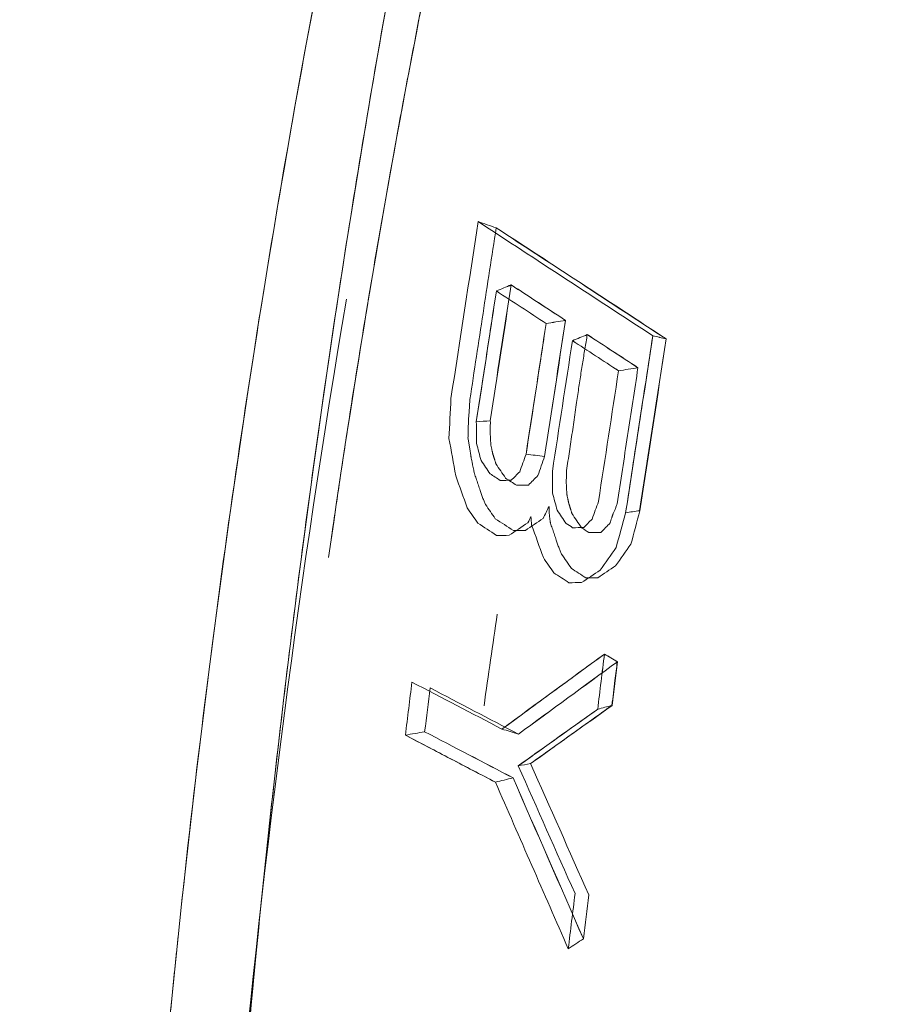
# Model space of a CAD drawing. Header units: millimetres. Extents: x -10 to 594, y 0 to 420.
# Tile 359 of 656: x 203.294 to 203.598, y 281.446 to 281.793. Entities that reach past the tile are written whole.
import ezdxf

# ---------------------------------------------------------------- set-up
doc = ezdxf.new("R2010")
doc.units = ezdxf.units.MM
doc.layers.add('1', color=7, linetype='Continuous', true_color=0xffffff)

msp = doc.modelspace()

# ---------------------------------------------------------------- linework, layer by layer
at = {"layer": '1', "color": 155, "linetype": 'Continuous', "lineweight": 18}
for points, knots in [([(203.4531, 283.65714), (203.36863, 283.65731), (203.20056, 283.62298), (202.87891, 283.42161), (202.5248, 282.9323), (202.23691, 282.05317), (202.13431, 281.01625), (202.23691, 279.97932), (202.5248, 279.10019), (202.87891, 278.61088), (203.20056, 278.40951), (203.36863, 278.37518), (203.4531, 278.37535)], [0, 0, 0, 0, 0.062502, 0.125002, 0.250001, 0.375001, 0.5, 0.624999, 0.749999, 0.874998, 0.937498, 1, 1, 1, 1]), ([(203.45309, 278.37538), (203.36863, 278.3752), (203.20057, 278.40953), (202.87892, 278.61091), (202.52481, 279.10021), (202.23693, 279.97933), (202.13433, 281.01625), (202.23693, 282.05316), (202.52481, 282.93228), (202.87892, 283.42159), (203.20057, 283.62296), (203.36863, 283.65729), (203.45309, 283.65711)], [0, 0, 0, 0, 0.062498, 0.124998, 0.249999, 0.374999, 0.5, 0.625001, 0.750001, 0.875002, 0.937502, 1, 1, 1, 1]), ([(203.56889, 278.40211), (203.48595, 278.40193), (203.32101, 278.43591), (203.00551, 278.63525), (202.65827, 279.11961), (202.37574, 279.98983), (202.27497, 281.01625), (202.37574, 282.04267), (202.65827, 282.91289), (203.00551, 283.39724), (203.32101, 283.59658), (203.48595, 283.63056), (203.56889, 283.63038)], [0, 0, 0, 0, 0.062503, 0.125003, 0.250002, 0.375001, 0.5, 0.624999, 0.749998, 0.874997, 0.937497, 1, 1, 1, 1]), ([(203.48933, 283.62522), (203.43327, 283.61791), (203.29574, 283.58054), (203.00553, 283.39718), (202.65829, 282.91284), (202.37578, 282.04264), (202.27501, 281.01625), (202.37578, 279.98985), (202.65829, 279.11965), (203.00553, 278.63531), (203.27172, 278.46713), (203.38357, 278.42965), (203.41425, 278.42178)], [0, 0, 0, 0, 0.045132, 0.111558, 0.24441, 0.377262, 0.510113, 0.642965, 0.775817, 0.908668, 0.975094, 1, 1, 1, 1]), ([(203.76163, 283.58571), (203.68121, 283.58588), (203.52139, 283.55248), (203.21596, 283.35655), (202.87999, 282.88048), (202.60633, 282.02513), (202.5086, 281.01625), (202.60633, 280.00736), (202.87999, 279.15202), (203.21596, 278.67594), (203.52139, 278.48001), (203.68121, 278.44661), (203.76163, 278.44678)], [0, 0, 0, 0, 0.062503, 0.125003, 0.250002, 0.375001, 0.5, 0.624999, 0.749998, 0.874997, 0.937497, 1, 1, 1, 1]), ([(203.76162, 278.44682), (203.68122, 278.44665), (203.5214, 278.48005), (203.21598, 278.67598), (202.88001, 279.15205), (202.60636, 280.00738), (202.50864, 281.01625), (202.60636, 282.02511), (202.88001, 282.88045), (203.21598, 283.35651), (203.5214, 283.55244), (203.68122, 283.58584), (203.76162, 283.58567)], [0, 0, 0, 0, 0.062497, 0.124997, 0.249998, 0.374999, 0.5, 0.625001, 0.750002, 0.875003, 0.937503, 1, 1, 1, 1]), ([(203.32894, 283.56116), (203.25205, 283.52801), (203.02041, 283.37952), (202.67821, 282.90175), (202.39765, 282.03664), (202.2976, 281.01625), (202.39765, 279.99585), (202.67821, 279.13074), (203.02041, 278.65297), (203.25205, 278.50448), (203.32894, 278.47133)], [0, 0, 0, 0, 0.069043, 0.212695, 0.356348, 0.5, 0.643652, 0.787305, 0.930957, 1, 1, 1, 1]), ([(203.32894, 278.47133), (203.25205, 278.50448), (203.02041, 278.65297), (202.67821, 279.13074), (202.39765, 279.99585), (202.2976, 281.01625), (202.39765, 282.03664), (202.67821, 282.90175), (203.02041, 283.37952), (203.25205, 283.52801), (203.32894, 283.56116)], [0, 0, 0, 0, 0.069043, 0.212695, 0.356348, 0.5, 0.643652, 0.787305, 0.930957, 1, 1, 1, 1]), ([(203.87674, 278.47357), (203.79781, 278.47341), (203.64099, 278.50646), (203.34149, 278.70034), (203.01215, 279.17146), (202.74375, 280.01789), (202.64785, 281.01625), (202.74375, 282.01461), (203.01215, 282.86104), (203.34149, 283.33215), (203.64099, 283.52603), (203.79781, 283.55909), (203.87674, 283.55892)], [0, 0, 0, 0, 0.0625, 0.125, 0.25, 0.375, 0.5, 0.625, 0.75, 0.875, 0.9375, 1, 1, 1, 1]), ([(203.87674, 283.55892), (203.79781, 283.55909), (203.64099, 283.52603), (203.34149, 283.33215), (203.01215, 282.86104), (202.74375, 282.01461), (202.64785, 281.01625), (202.74375, 280.01789), (203.01215, 279.17146), (203.34149, 278.70034), (203.64099, 278.50646), (203.79781, 278.47341), (203.87674, 278.47357)], [0, 0, 0, 0, 0.0625, 0.125, 0.25, 0.375, 0.5, 0.625, 0.75, 0.875, 0.9375, 1, 1, 1, 1]), ([(203.89065, 278.4889), (203.81225, 278.48873), (203.6565, 278.52159), (203.35905, 278.7143), (203.032, 279.18258), (202.76552, 280.0239), (202.67033, 281.01625), (202.76552, 282.00859), (203.032, 282.84992), (203.35905, 283.31819), (203.6565, 283.51091), (203.81225, 283.54376), (203.89065, 283.54359)], [0, 0, 0, 0, 0.0625, 0.125, 0.25, 0.375, 0.5, 0.625, 0.75, 0.875, 0.9375, 1, 1, 1, 1]), ([(203.89065, 283.54359), (203.81225, 283.54376), (203.6565, 283.51091), (203.35905, 283.31819), (203.032, 282.84992), (202.76552, 282.00859), (202.67033, 281.01625), (202.76552, 280.0239), (203.032, 279.18258), (203.35905, 278.7143), (203.6565, 278.52159), (203.81225, 278.48873), (203.89065, 278.4889)], [0, 0, 0, 0, 0.0625, 0.125, 0.25, 0.375, 0.5, 0.625, 0.75, 0.875, 0.9375, 1, 1, 1, 1]), ([(203.9277, 283.34978), (203.85515, 283.34994), (203.71099, 283.3196), (203.43567, 283.14166), (203.13328, 282.7093), (202.88785, 281.93249), (202.80052, 281.01625), (202.88785, 280.1), (203.13328, 279.32319), (203.43567, 278.89083), (203.71099, 278.71289), (203.85515, 278.68255), (203.9277, 278.68271)], [0, 0, 0, 0, 0.0625, 0.125, 0.25, 0.375, 0.5, 0.625, 0.75, 0.875, 0.9375, 1, 1, 1, 1]), ([(203.9277, 278.68271), (203.85515, 278.68255), (203.71099, 278.71289), (203.43567, 278.89083), (203.13328, 279.32319), (202.88785, 280.1), (202.80052, 281.01625), (202.88785, 281.93249), (203.13328, 282.7093), (203.43567, 283.14166), (203.71099, 283.3196), (203.85515, 283.34994), (203.9277, 283.34978)], [0, 0, 0, 0, 0.0625, 0.125, 0.25, 0.375, 0.5, 0.625, 0.75, 0.875, 0.9375, 1, 1, 1, 1]), ([(204.40352, 278.79375), (204.33394, 278.7936), (204.19588, 278.82249), (203.93276, 278.99196), (203.64432, 279.40375), (203.41025, 280.1436), (203.32698, 281.01625), (203.41025, 281.88889), (203.64432, 282.62874), (203.93276, 283.04053), (204.19588, 283.21), (204.33394, 283.23889), (204.40352, 283.23875)], [0, 0, 0, 0, 0.0625, 0.125, 0.25, 0.375, 0.5, 0.625, 0.75, 0.875, 0.9375, 1, 1, 1, 1]), ([(204.40352, 283.23875), (204.40271, 283.23875), (204.40107, 283.23875), (204.39862, 283.23873), (204.39617, 283.23871), (204.39372, 283.23867), (204.39127, 283.23862), (204.38882, 283.23856), (204.38637, 283.23849), (204.38392, 283.23841), (204.38148, 283.23831), (204.37903, 283.2382), (204.37658, 283.23808), (204.37414, 283.23795), (204.37169, 283.23781), (204.36925, 283.23765), (204.36681, 283.23748), (204.36437, 283.2373), (204.36193, 283.23711), (204.35949, 283.23691), (204.35705, 283.23669), (204.35461, 283.23646), (204.35217, 283.23622), (204.34973, 283.23597), (204.34729, 283.23571), (204.34486, 283.23543), (204.34242, 283.23515), (204.33999, 283.23485), (204.33755, 283.23453), (204.33512, 283.23421), (204.33269, 283.23388), (204.33026, 283.23353), (204.32782, 283.23317), (204.32539, 283.2328), (204.32296, 283.23242), (204.32053, 283.23202), (204.31811, 283.23161), (204.31568, 283.2312), (204.31325, 283.23076), (204.31082, 283.23032), (204.3084, 283.22987), (204.30597, 283.2294), (204.30355, 283.22892), (204.30113, 283.22843), (204.2987, 283.22793), (204.29628, 283.22741), (204.29386, 283.22689), (204.29144, 283.22635), (204.28902, 283.2258), (204.2866, 283.22524), (204.28418, 283.22466), (204.28176, 283.22408), (204.27934, 283.22348), (204.27692, 283.22287), (204.27451, 283.22225), (204.27209, 283.22161), (204.26968, 283.22097), (204.26726, 283.22031), (204.26485, 283.21964), (204.26243, 283.21896), (204.26002, 283.21827), (204.25761, 283.21756), (204.2552, 283.21684), (204.25279, 283.21611), (204.25038, 283.21537), (204.24797, 283.21462), (204.24556, 283.21385), (204.24315, 283.21308), (204.24074, 283.21229), (204.23834, 283.21149), (204.23593, 283.21067), (204.23352, 283.20985), (204.23112, 283.20901), (204.22871, 283.20816), (204.22631, 283.2073), (204.22391, 283.20643), (204.2215, 283.20555), (204.2191, 283.20465), (204.2167, 283.20374), (204.2143, 283.20282), (204.2119, 283.20189), (204.2095, 283.20094), (204.2071, 283.19999), (204.2047, 283.19902), (204.2023, 283.19804), (204.1999, 283.19705), (204.18479, 283.19072), (204.15713, 283.17787), (204.1173, 283.15582), (204.07802, 283.13051), (204.03929, 283.10193), (203.99797, 283.06746), (203.95432, 283.02621), (203.90866, 282.97716), (203.86414, 282.9233), (203.82084, 282.86476), (203.77892, 282.80184), (203.73854, 282.73473), (203.69979, 282.66355), (203.6627, 282.5884), (203.62734, 282.50947), (203.59381, 282.42691), (203.56215, 282.34083), (203.52913, 282.2415), (203.49572, 282.1281), (203.46318, 281.99979), (203.43707, 281.87842), (203.41636, 281.76547), (203.40009, 281.66198), (203.38623, 281.55674), (203.37481, 281.44998), (203.36586, 281.34218), (203.35944, 281.23381), (203.35559, 281.12513), (203.35431, 281.01625), (203.35559, 280.90737), (203.35944, 280.79869), (203.36586, 280.69032), (203.37481, 280.58252), (203.38623, 280.47576), (203.40009, 280.37052), (203.41635, 280.26703), (203.435, 280.16536), (203.45597, 280.06574), (203.47923, 279.96839), (203.50473, 279.87344), (203.53242, 279.78108), (203.56215, 279.69166), (203.5938, 279.60559), (203.62734, 279.52303), (203.66269, 279.44409), (203.69978, 279.36894), (203.73854, 279.29777), (203.77891, 279.23066), (203.82084, 279.16773), (203.86414, 279.1092), (203.90865, 279.05534), (203.95432, 279.00629), (204.00109, 278.96208), (204.04887, 278.92281), (204.09755, 278.8886), (204.14711, 278.8595), (204.18209, 278.84287), (204.20193, 278.8346), (204.20637, 278.83279), (204.2108, 278.83103), (204.21523, 278.8293), (204.21967, 278.82762), (204.22411, 278.82598), (204.22855, 278.82438), (204.233, 278.82282), (204.23744, 278.8213), (204.24189, 278.81982), (204.24634, 278.81838), (204.25079, 278.81698), (204.25525, 278.81563), (204.2597, 278.81431), (204.26416, 278.81304), (204.26862, 278.8118), (204.27309, 278.81061), (204.27755, 278.80946), (204.28202, 278.80834), (204.28649, 278.80727), (204.29096, 278.80624), (204.29543, 278.80525), (204.29991, 278.8043), (204.30439, 278.8034), (204.30887, 278.80253), (204.31335, 278.8017), (204.31784, 278.80092), (204.32233, 278.80017), (204.32682, 278.79947), (204.33131, 278.79881), (204.33581, 278.79818), (204.3403, 278.7976), (204.3448, 278.79706), (204.34931, 278.79656), (204.35381, 278.7961), (204.35832, 278.79568), (204.36283, 278.7953), (204.36734, 278.79497), (204.37185, 278.79467), (204.37637, 278.79442), (204.38089, 278.7942), (204.38541, 278.79403), (204.38994, 278.79389), (204.39446, 278.7938), (204.39899, 278.79375), (204.40201, 278.79375), (204.40352, 278.79375)], [0, 0, 0, 0, 0.000746, 0.001492, 0.002237, 0.002983, 0.003728, 0.004473, 0.005218, 0.005962, 0.006707, 0.007451, 0.008195, 0.008939, 0.009683, 0.010427, 0.01117, 0.011913, 0.012657, 0.0134, 0.014143, 0.014885, 0.015628, 0.016371, 0.017113, 0.017855, 0.018598, 0.01934, 0.020082, 0.020824, 0.021566, 0.022307, 0.023049, 0.023791, 0.024532, 0.025274, 0.026015, 0.026757, 0.027498, 0.028239, 0.02898, 0.029722, 0.030463, 0.031204, 0.031945, 0.032686, 0.033427, 0.034168, 0.034909, 0.03565, 0.036391, 0.037132, 0.037874, 0.038615, 0.039356, 0.040097, 0.040838, 0.041579, 0.04232, 0.043062, 0.043803, 0.044545, 0.045286, 0.046027, 0.046769, 0.047511, 0.048252, 0.048994, 0.049736, 0.050478, 0.05122, 0.051962, 0.052705, 0.053447, 0.054189, 0.054932, 0.055675, 0.056418, 0.057161, 0.057904, 0.058647, 0.05939, 0.060134, 0.060878, 0.061621, 0.062365, 0.06311, 0.075698, 0.088229, 0.100725, 0.113207, 0.125697, 0.14129, 0.156857, 0.172441, 0.188081, 0.20372, 0.219302, 0.234867, 0.250452, 0.266047, 0.281627, 0.297231, 0.312895, 0.333766, 0.354549, 0.375329, 0.390906, 0.406468, 0.422052, 0.437697, 0.453344, 0.468917, 0.484456, 0.499999, 0.515541, 0.531079, 0.546652, 0.5623, 0.577944, 0.593528, 0.60909, 0.624668, 0.640257, 0.655835, 0.67144, 0.687107, 0.70277, 0.718373, 0.733954, 0.74955, 0.765134, 0.780698, 0.796281, 0.811921, 0.82756, 0.843143, 0.858711, 0.874306, 0.889914, 0.905519, 0.921164, 0.93689, 0.938265, 0.93964, 0.941013, 0.942387, 0.94376, 0.945132, 0.946504, 0.947876, 0.949247, 0.950618, 0.951989, 0.953359, 0.954729, 0.956099, 0.957469, 0.958839, 0.960208, 0.961578, 0.962947, 0.964317, 0.965686, 0.967055, 0.968425, 0.969794, 0.971164, 0.972534, 0.973903, 0.975274, 0.976644, 0.978014, 0.979385, 0.980756, 0.982128, 0.9835, 0.984872, 0.986244, 0.987618, 0.988991, 0.990365, 0.99174, 0.993115, 0.994491, 0.995867, 0.997244, 0.998622, 1, 1, 1, 1]), ([(203.32653, 281.0988), (203.32656, 281.10046), (203.32662, 281.10378), (203.32672, 281.10877), (203.32682, 281.11375), (203.32693, 281.11873), (203.32705, 281.12371), (203.32717, 281.1287), (203.3273, 281.13368), (203.32743, 281.13865), (203.32757, 281.14363), (203.32771, 281.14861), (203.32786, 281.15359), (203.32802, 281.15856), (203.32818, 281.16354), (203.32834, 281.16851), (203.32852, 281.17348), (203.32869, 281.17846), (203.32888, 281.18343), (203.32907, 281.1884), (203.32926, 281.19337), (203.32946, 281.19833), (203.32967, 281.2033), (203.32988, 281.20827), (203.3301, 281.21323), (203.33032, 281.2182), (203.33055, 281.22316), (203.33078, 281.22812), (203.33102, 281.23309), (203.33127, 281.23805), (203.33152, 281.24301), (203.33178, 281.24797), (203.33204, 281.25292), (203.33231, 281.25788), (203.33258, 281.26284), (203.33286, 281.26779), (203.33315, 281.27275), (203.33344, 281.2777), (203.33374, 281.28265), (203.33404, 281.28761), (203.33435, 281.29256), (203.33466, 281.29751), (203.33498, 281.30246), (203.3353, 281.3074), (203.33563, 281.31235), (203.33597, 281.3173), (203.33631, 281.32224), (203.33666, 281.32719), (203.33701, 281.33213), (203.33737, 281.33707), (203.33774, 281.34202), (203.33811, 281.34696), (203.33848, 281.3519), (203.33886, 281.35684), (203.33925, 281.36177), (203.33964, 281.36671), (203.34004, 281.37165), (203.34045, 281.37658), (203.34086, 281.38152), (203.34127, 281.38645), (203.34169, 281.39138), (203.34212, 281.39631), (203.34255, 281.40125), (203.34299, 281.40618), (203.34343, 281.4111), (203.34388, 281.41603), (203.34434, 281.42096), (203.3448, 281.42589), (203.34526, 281.43081), (203.34574, 281.43574), (203.34621, 281.44066), (203.3467, 281.44558), (203.34719, 281.4505), (203.34768, 281.45542), (203.34818, 281.46034), (203.34869, 281.46526), (203.35157, 281.49302), (203.35727, 281.54335), (203.36676, 281.61567), (203.37743, 281.68716), (203.3893, 281.75782), (203.40343, 281.83339), (203.42016, 281.91344), (203.43984, 281.99743), (203.46125, 282.07955), (203.47743, 282.13563), (203.48704, 282.16724), (203.48946, 282.17514), (203.4919, 282.18302), (203.49436, 282.19087), (203.49683, 282.19869), (203.49931, 282.20648), (203.50181, 282.21425), (203.50433, 282.22199), (203.50686, 282.2297), (203.5094, 282.23739), (203.51196, 282.24505), (203.51454, 282.25268), (203.51713, 282.26029), (203.51973, 282.26787), (203.52235, 282.27542), (203.52498, 282.28295), (203.52763, 282.29045), (203.5303, 282.29792), (203.53298, 282.30537), (203.53567, 282.31279), (203.53838, 282.32018), (203.5411, 282.32755), (203.54384, 282.33489), (203.54659, 282.3422), (203.54936, 282.34948), (203.55214, 282.35674), (203.55494, 282.36398), (203.55775, 282.37118), (203.56058, 282.37836), (203.56342, 282.38551), (203.56628, 282.39264), (203.56915, 282.39974), (203.57203, 282.40681), (203.57494, 282.41386), (203.57785, 282.42087), (203.58078, 282.42787), (203.58373, 282.43483), (203.58669, 282.44177), (203.58967, 282.44868), (203.59166, 282.45327), (203.59266, 282.45556)], [0, 0, 0, 0, 0.003322, 0.006643, 0.009965, 0.013286, 0.016607, 0.019927, 0.023248, 0.026568, 0.029888, 0.033208, 0.036528, 0.039848, 0.043168, 0.046487, 0.049807, 0.053127, 0.056446, 0.059766, 0.063086, 0.066406, 0.069726, 0.073046, 0.076366, 0.079686, 0.083007, 0.086328, 0.089649, 0.09297, 0.096291, 0.099613, 0.102935, 0.106257, 0.10958, 0.112903, 0.116226, 0.11955, 0.122874, 0.126198, 0.129523, 0.132849, 0.136175, 0.139501, 0.142828, 0.146156, 0.149484, 0.152812, 0.156141, 0.159471, 0.162802, 0.166133, 0.169465, 0.172797, 0.17613, 0.179464, 0.182799, 0.186134, 0.189471, 0.192808, 0.196146, 0.199484, 0.202824, 0.206164, 0.209506, 0.212848, 0.216191, 0.219536, 0.222881, 0.226227, 0.229574, 0.232922, 0.236272, 0.239622, 0.242974, 0.246326, 0.24968, 0.299754, 0.349719, 0.399637, 0.449572, 0.499585, 0.562102, 0.624554, 0.687059, 0.749737, 0.756029, 0.762317, 0.768602, 0.774884, 0.781163, 0.78744, 0.793713, 0.799984, 0.806252, 0.812518, 0.818782, 0.825044, 0.831303, 0.837561, 0.843817, 0.850072, 0.856324, 0.862576, 0.868826, 0.875075, 0.881323, 0.88757, 0.893816, 0.900062, 0.906307, 0.912552, 0.918796, 0.92504, 0.931284, 0.937528, 0.943773, 0.950017, 0.956262, 0.962508, 0.968754, 0.975001, 0.981249, 0.987498, 0.993749, 1, 1, 1, 1]), ([(203.47991, 278.4802), (203.41768, 278.4859), (203.27586, 278.52158), (202.98571, 278.70414), (202.6472, 279.17448), (202.37226, 280.01952), (202.27438, 281.01625), (202.33963, 281.68073), (202.40177, 281.98769)], [0, 0, 0, 0, 0.079048, 0.181376, 0.386032, 0.590688, 0.795344, 1, 1, 1, 1]), ([(202.40177, 281.98769), (202.33963, 281.68073), (202.27438, 281.01625), (202.37226, 280.01952), (202.6472, 279.17448), (202.98571, 278.70414), (203.27587, 278.52158), (203.41768, 278.4859), (203.47991, 278.4802)], [0, 0, 0, 0, 0.204656, 0.409312, 0.613968, 0.818624, 0.920952, 1, 1, 1, 1]), ([(203.40209, 281.60344), (203.41157, 281.67008), (203.42643, 281.75807), (203.44407, 281.84361), (203.44873, 281.86518)], [0, 0, 0, 0, 0.745789, 1, 1, 1, 1]), ([(203.44873, 281.8652), (203.44407, 281.84362), (203.4339, 281.7943), (203.41948, 281.71617), (203.40919, 281.65228), (203.40396, 281.61656), (203.40295, 281.60954)], [0, 0, 0, 0, 0.26025, 0.590152, 0.919539, 1, 1, 1, 1]), ([(203.51605, 281.68142), (203.50582, 281.6881), (203.48535, 281.70148), (203.46489, 281.71486), (203.45466, 281.72155)], [0, 0, 0, 0, 0.500027, 1, 1, 1, 1]), ([(203.46099, 281.7194), (203.46022, 281.71438), (203.45868, 281.70433), (203.45637, 281.68923), (203.45406, 281.67412), (203.45252, 281.66403), (203.45175, 281.65899)], [0, 0, 0, 0, 0.249484, 0.499312, 0.749484, 1, 1, 1, 1]), ([(203.46097, 281.71937), (203.47092, 281.71287), (203.49084, 281.69984), (203.51077, 281.68682), (203.52075, 281.6803)], [0, 0, 0, 0, 0.499236, 1, 1, 1, 1]), ([(203.48536, 281.68682), (203.48217, 281.6889), (203.47581, 281.69306), (203.46945, 281.69722), (203.46628, 281.69929)], [0, 0, 0, 0, 0.501846, 1, 1, 1, 1]), ([(203.45401, 281.65122), (203.45523, 281.65911), (203.45758, 281.67442), (203.45994, 281.68974), (203.46108, 281.69717)], [0, 0, 0, 0, 0.51468, 1, 1, 1, 1]), ([(203.46108, 281.69717), (203.46399, 281.69526), (203.46982, 281.69145), (203.47565, 281.68765), (203.47856, 281.68574)], [0, 0, 0, 0, 0.499929, 1, 1, 1, 1]), ([(203.47856, 281.68574), (203.47742, 281.67831), (203.47507, 281.663), (203.47271, 281.64768), (203.4715, 281.6398)], [0, 0, 0, 0, 0.485322, 1, 1, 1, 1]), ([(203.48572, 281.63402), (203.48589, 281.63514), (203.48624, 281.63739), (203.48675, 281.64077), (203.48726, 281.64418), (203.48777, 281.64761), (203.48828, 281.65106), (203.48878, 281.65453), (203.48925, 281.65778), (203.48968, 281.66079), (203.49009, 281.66354), (203.4905, 281.66626), (203.49091, 281.66894), (203.49133, 281.67159), (203.49175, 281.6742), (203.49217, 281.67678), (203.4926, 281.67933), (203.49288, 281.68101), (203.49303, 281.68185)], [0, 0, 0, 0, 0.070378, 0.141119, 0.212223, 0.28369, 0.355522, 0.427718, 0.500279, 0.558239, 0.615585, 0.672319, 0.728444, 0.783961, 0.838873, 0.893182, 0.94689, 1, 1, 1, 1]), ([(203.51083, 281.67018), (203.50785, 281.67213), (203.50191, 281.67601), (203.49597, 281.67989), (203.49302, 281.68182)], [0, 0, 0, 0, 0.502985, 1, 1, 1, 1]), ([(203.4878, 281.6797), (203.4905, 281.67794), (203.4959, 281.67441), (203.5013, 281.67088), (203.50401, 281.66911)], [0, 0, 0, 0, 0.499866, 1, 1, 1, 1]), ([(203.5065, 281.61922), (203.5081, 281.62958), (203.51128, 281.65032), (203.51446, 281.67105), (203.51605, 281.68142)], [0, 0, 0, 0, 0.499978, 1, 1, 1, 1]), ([(203.51084, 281.67021), (203.51023, 281.66623), (203.50901, 281.65828), (203.50718, 281.64633), (203.50536, 281.63436), (203.50414, 281.62637), (203.50354, 281.62238)], [0, 0, 0, 0, 0.249356, 0.499141, 0.749355, 1, 1, 1, 1]), ([(203.45175, 281.65899), (203.45174, 281.65875), (203.45171, 281.65828), (203.45168, 281.65757), (203.45163, 281.65688), (203.45159, 281.65619), (203.45155, 281.65552), (203.4515, 281.65486), (203.45145, 281.6542), (203.4514, 281.65356), (203.45135, 281.65293), (203.4513, 281.65245), (203.45127, 281.65209), (203.45126, 281.65184), (203.45125, 281.65152), (203.45123, 281.65113), (203.45122, 281.65068), (203.45121, 281.65016), (203.45119, 281.64957), (203.45117, 281.64878), (203.45115, 281.64788), (203.45113, 281.64695), (203.45111, 281.6462), (203.45109, 281.64576), (203.45108, 281.64557)], [0, 0, 0, 0, 0.053173, 0.105636, 0.157394, 0.208448, 0.258803, 0.308462, 0.357429, 0.405708, 0.453302, 0.500216, 0.514169, 0.533039, 0.556847, 0.585599, 0.619302, 0.657959, 0.701571, 0.750141, 0.832563, 0.901674, 0.957482, 1, 1, 1, 1]), ([(203.4591, 281.6431), (203.4591, 281.64317), (203.4591, 281.64333), (203.45909, 281.64359), (203.45907, 281.64391), (203.45905, 281.64429), (203.45903, 281.64472), (203.459, 281.6452), (203.45897, 281.64572), (203.45895, 281.64624), (203.45893, 281.64676), (203.45892, 281.64741), (203.45892, 281.64828), (203.45893, 281.64939), (203.45895, 281.65049), (203.45895, 281.65119), (203.45894, 281.65148)], [0, 0, 0, 0, 0.025222, 0.057018, 0.095405, 0.140395, 0.191992, 0.2502, 0.314001, 0.376874, 0.438863, 0.500017, 0.606854, 0.749868, 0.896046, 1, 1, 1, 1]), ([(203.45108, 281.64557), (203.45112, 281.64535), (203.4512, 281.6449), (203.45131, 281.64423), (203.45143, 281.64355), (203.45155, 281.64285), (203.45166, 281.64214), (203.45177, 281.64142), (203.45188, 281.64069), (203.452, 281.63995), (203.45207, 281.63938), (203.45214, 281.63896), (203.45219, 281.63866), (203.45227, 281.63829), (203.45235, 281.63785), (203.45246, 281.63733), (203.45258, 281.63674), (203.45274, 281.63598), (203.45292, 281.63514), (203.45309, 281.63428), (203.45323, 281.63359), (203.45331, 281.63318), (203.45334, 281.633)], [0, 0, 0, 0, 0.052548, 0.105833, 0.159858, 0.214628, 0.270146, 0.326414, 0.383437, 0.441216, 0.499755, 0.51701, 0.540402, 0.569948, 0.605658, 0.647534, 0.695582, 0.749801, 0.83233, 0.901534, 0.95742, 1, 1, 1, 1]), ([(203.46087, 281.6364), (203.46084, 281.63653), (203.46076, 281.6368), (203.46066, 281.63719), (203.46055, 281.63757), (203.46044, 281.63794), (203.46033, 281.6383), (203.46022, 281.63865), (203.46011, 281.63899), (203.46, 281.63932), (203.45991, 281.63955), (203.45985, 281.63973), (203.45982, 281.63986), (203.45978, 281.64002), (203.45973, 281.64022), (203.45968, 281.64045), (203.45962, 281.64072), (203.45956, 281.64103), (203.45947, 281.64144), (203.45937, 281.64191), (203.45927, 281.64239), (203.45918, 281.64278), (203.45913, 281.643), (203.4591, 281.6431)], [0, 0, 0, 0, 0.059986, 0.118858, 0.176626, 0.233301, 0.288897, 0.343426, 0.3969, 0.449336, 0.500747, 0.514952, 0.533961, 0.557823, 0.58656, 0.620188, 0.658714, 0.702144, 0.750482, 0.832992, 0.902065, 0.957722, 1, 1, 1, 1]), ([(203.48583, 281.62563), (203.48583, 281.62571), (203.48582, 281.62588), (203.48581, 281.62615), (203.4858, 281.62647), (203.48578, 281.62685), (203.48575, 281.62727), (203.48572, 281.62776), (203.48569, 281.62828), (203.48567, 281.62882), (203.48565, 281.62933), (203.48564, 281.62999), (203.48564, 281.63085), (203.48567, 281.63178), (203.4857, 281.63257), (203.48571, 281.63315), (203.48572, 281.63362), (203.48572, 281.6339), (203.48572, 281.63402)], [0, 0, 0, 0, 0.026904, 0.059695, 0.098391, 0.143003, 0.193539, 0.250003, 0.317779, 0.381978, 0.442637, 0.499803, 0.617903, 0.749674, 0.832425, 0.90171, 0.957554, 1, 1, 1, 1]), ([(203.45334, 281.633), (203.45345, 281.63271), (203.45366, 281.63212), (203.45397, 281.63122), (203.45429, 281.6303), (203.4546, 281.62936), (203.45492, 281.62841), (203.4552, 281.62751), (203.45547, 281.62668), (203.45573, 281.62594), (203.45598, 281.62523), (203.45623, 281.62455), (203.45649, 281.6239), (203.45675, 281.62328), (203.457, 281.62269), (203.45718, 281.62231), (203.45726, 281.62212)], [0, 0, 0, 0, 0.080863, 0.162645, 0.245351, 0.328992, 0.413573, 0.499102, 0.567398, 0.634005, 0.698952, 0.762271, 0.823996, 0.884166, 0.942819, 1, 1, 1, 1]), ([(203.4876, 281.61894), (203.48756, 281.61907), (203.48749, 281.61933), (203.48738, 281.61973), (203.48727, 281.62011), (203.48716, 281.62048), (203.48705, 281.62084), (203.48694, 281.62118), (203.48683, 281.62152), (203.48672, 281.62185), (203.48664, 281.62209), (203.48658, 281.62227), (203.48654, 281.6224), (203.4865, 281.62256), (203.48646, 281.62276), (203.4864, 281.62299), (203.48634, 281.62326), (203.48628, 281.62357), (203.4862, 281.62398), (203.4861, 281.62445), (203.48599, 281.62493), (203.48591, 281.62532), (203.48585, 281.62554), (203.48583, 281.62563)], [0, 0, 0, 0, 0.059992, 0.118868, 0.176639, 0.233316, 0.288912, 0.343439, 0.39691, 0.449341, 0.500747, 0.514959, 0.533972, 0.557836, 0.586575, 0.620202, 0.658725, 0.702151, 0.750482, 0.832996, 0.902071, 0.957726, 1, 1, 1, 1]), ([(203.47957, 281.62141), (203.47958, 281.62135), (203.47958, 281.62124), (203.47959, 281.62104), (203.4796, 281.62081), (203.47961, 281.62054), (203.47962, 281.62024), (203.47963, 281.61989), (203.47964, 281.61952), (203.47965, 281.61914), (203.47967, 281.61878), (203.47971, 281.61831), (203.47977, 281.61771), (203.47986, 281.61708), (203.47994, 281.61654), (203.48, 281.61614), (203.48004, 281.61582), (203.48006, 281.61562), (203.48007, 281.61554)], [0, 0, 0, 0, 0.026876, 0.059655, 0.098367, 0.14303, 0.193656, 0.250252, 0.317766, 0.381845, 0.442556, 0.499975, 0.617651, 0.749701, 0.832291, 0.901507, 0.957387, 1, 1, 1, 1]), ([(203.50354, 281.62238), (203.50346, 281.62218), (203.50332, 281.62179), (203.50311, 281.62123), (203.50289, 281.62068), (203.50267, 281.62015), (203.50246, 281.61963), (203.50226, 281.6192), (203.5021, 281.61883), (203.50197, 281.61851), (203.50184, 281.61816), (203.50172, 281.6178), (203.50159, 281.61741), (203.50147, 281.617), (203.50134, 281.61657), (203.50122, 281.61612), (203.50114, 281.61581), (203.5011, 281.61565)], [0, 0, 0, 0, 0.087051, 0.172608, 0.256695, 0.339337, 0.42056, 0.500393, 0.548602, 0.598506, 0.650168, 0.703648, 0.758999, 0.816268, 0.8755, 0.936732, 1, 1, 1, 1]), ([(203.48007, 281.61554), (203.48017, 281.61525), (203.48038, 281.61465), (203.4807, 281.61375), (203.48101, 281.61284), (203.48133, 281.6119), (203.48164, 281.61095), (203.48193, 281.61005), (203.4822, 281.60922), (203.48245, 281.60848), (203.4827, 281.60777), (203.48296, 281.60709), (203.48321, 281.60644), (203.48347, 281.60582), (203.48373, 281.60522), (203.4839, 281.60485), (203.48399, 281.60466)], [0, 0, 0, 0, 0.08086, 0.162639, 0.245345, 0.328986, 0.413569, 0.499101, 0.567403, 0.634014, 0.698963, 0.762283, 0.824008, 0.884175, 0.942824, 1, 1, 1, 1]), ([(203.49905, 281.56953), (203.49301, 281.56511), (203.481, 281.55632), (203.46898, 281.54754), (203.46302, 281.54317)], [0, 0, 0, 0, 0.503411, 1, 1, 1, 1]), ([(203.49668, 281.55016), (203.49707, 281.55339), (203.49786, 281.55984), (203.49865, 281.5663), (203.49905, 281.56953)], [0, 0, 0, 0, 0.499956, 1, 1, 1, 1]), ([(203.50356, 281.56685), (203.50329, 281.56466), (203.50266, 281.55953), (203.50204, 281.55441), (203.50168, 281.55148)], [0, 0, 0, 0, 0.428271, 1, 1, 1, 1]), ([(203.50171, 281.55149), (203.49699, 281.54812), (203.48744, 281.5413), (203.47788, 281.53448), (203.47304, 281.53103)], [0, 0, 0, 0, 0.493729, 1, 1, 1, 1]), ([(203.46876, 281.53024), (203.47322, 281.53342), (203.48253, 281.54006), (203.49183, 281.5467), (203.49668, 281.55016)], [0, 0, 0, 0, 0.478835, 1, 1, 1, 1]), ([(203.42909, 281.54102), (203.4344, 281.53825), (203.44495, 281.53274), (203.45549, 281.52724), (203.46072, 281.52451)], [0, 0, 0, 0, 0.503931, 1, 1, 1, 1])]:
    msp.add_open_spline(points, degree=3, knots=knots, dxfattribs=at)
for points in [[(203.59266, 282.45556), (203.51267, 282.27221), (203.38322, 281.84441), (203.33104, 281.34859), (203.32653, 281.0988)], [(203.4451, 281.65935), (203.4483, 281.68008), (203.45148, 281.70081), (203.45466, 281.72155)], [(203.45466, 281.72155), (203.45676, 281.72082), (203.45887, 281.72009), (203.46097, 281.71937)], [(203.45466, 281.72155), (203.47512, 281.70817), (203.49559, 281.69479), (203.51605, 281.68142)], [(203.52077, 281.68032), (203.50085, 281.69335), (203.48092, 281.70638), (203.46099, 281.7194)], [(203.46623, 281.69933), (203.46378, 281.68339), (203.46133, 281.66745), (203.45887, 281.65151)], [(203.45894, 281.65148), (203.4614, 281.66742), (203.46384, 281.68337), (203.46629, 281.69931)], [(203.46108, 281.69717), (203.46279, 281.69789), (203.46451, 281.69861), (203.46623, 281.69933)], [(203.46628, 281.69929), (203.46455, 281.69858), (203.46281, 281.69788), (203.46108, 281.69717)], [(203.46629, 281.69931), (203.47265, 281.69515), (203.47901, 281.691), (203.48537, 281.68684)], [(203.46108, 281.69717), (203.45873, 281.68185), (203.45637, 281.66654), (203.45402, 281.65122)], [(203.47856, 281.68574), (203.47273, 281.68955), (203.46691, 281.69336), (203.46108, 281.69717)], [(203.4084, 281.69432), (203.37583, 281.50272), (203.35698, 281.30068), (203.35318, 281.09729)], [(203.4715, 281.6398), (203.47386, 281.65511), (203.47621, 281.67043), (203.47856, 281.68574)], [(203.47801, 281.63904), (203.48046, 281.65498), (203.48291, 281.67092), (203.48535, 281.68686)], [(203.48537, 281.68684), (203.48293, 281.67089), (203.48048, 281.65495), (203.47803, 281.63901)], [(203.48535, 281.68686), (203.48309, 281.68649), (203.48082, 281.68612), (203.47856, 281.68574)], [(203.47856, 281.68574), (203.48083, 281.6861), (203.4831, 281.68646), (203.48536, 281.68682)], [(203.49302, 281.68182), (203.49128, 281.68111), (203.48954, 281.68041), (203.4878, 281.6797)], [(203.49303, 281.68185), (203.49896, 281.67797), (203.5049, 281.67409), (203.51084, 281.67021)], [(203.4878, 281.67971), (203.48545, 281.66439), (203.48309, 281.64908), (203.48074, 281.63376)], [(203.50401, 281.66911), (203.4986, 281.67264), (203.4932, 281.67617), (203.4878, 281.67971)], [(203.51605, 281.68142), (203.51288, 281.66068), (203.50969, 281.63995), (203.5065, 281.61922)], [(203.52071, 281.68035), (203.51762, 281.66021), (203.51453, 281.64007), (203.51143, 281.61994)], [(203.51151, 281.6199), (203.5146, 281.64004), (203.51769, 281.66018), (203.52077, 281.68032)], [(203.51605, 281.68142), (203.5176, 281.68106), (203.51915, 281.6807), (203.52071, 281.68035)], [(203.52075, 281.6803), (203.51918, 281.68067), (203.51762, 281.68104), (203.51605, 281.68142)], [(203.49695, 281.62317), (203.49931, 281.63848), (203.50166, 281.6538), (203.50401, 281.66911)], [(203.50401, 281.66911), (203.50628, 281.66947), (203.50856, 281.66982), (203.51083, 281.67018)], [(203.44441, 281.64537), (203.44464, 281.65003), (203.44487, 281.65469), (203.4451, 281.65935)], [(203.45887, 281.65151), (203.45725, 281.65142), (203.45563, 281.65132), (203.45401, 281.65122)], [(203.45402, 281.65122), (203.45405, 281.64866), (203.45408, 281.64609), (203.45412, 281.64353)], [(203.44678, 281.63221), (203.44599, 281.63659), (203.4452, 281.64098), (203.44441, 281.64537)], [(203.45412, 281.64353), (203.45464, 281.64153), (203.45517, 281.63954), (203.4557, 281.63754)], [(203.4557, 281.63754), (203.45675, 281.636), (203.45781, 281.63446), (203.45886, 281.63292)], [(203.46927, 281.63363), (203.47001, 281.63568), (203.47075, 281.63774), (203.4715, 281.6398)], [(203.4715, 281.6398), (203.47367, 281.63954), (203.47584, 281.63929), (203.47801, 281.63904)], [(203.47803, 281.63901), (203.47724, 281.63677), (203.47644, 281.63453), (203.47565, 281.63229)], [(203.4643, 281.63139), (203.46316, 281.63306), (203.46201, 281.63473), (203.46087, 281.6364)], [(203.4663, 281.63061), (203.46729, 281.63162), (203.46828, 281.63262), (203.46927, 281.63363)], [(203.48074, 281.63376), (203.48077, 281.6312), (203.4808, 281.62863), (203.48084, 281.62606)], [(203.45085, 281.62091), (203.4495, 281.62467), (203.44814, 281.62844), (203.44678, 281.63221)], [(203.45886, 281.63292), (203.46005, 281.63215), (203.46123, 281.63137), (203.46242, 281.63059)], [(203.46242, 281.63059), (203.46371, 281.6306), (203.46501, 281.63061), (203.4663, 281.63061)], [(203.46812, 281.62889), (203.46685, 281.62972), (203.46557, 281.63055), (203.4643, 281.63139)], [(203.47565, 281.63229), (203.47454, 281.63116), (203.47343, 281.63004), (203.47232, 281.62891)], [(203.47232, 281.62891), (203.47092, 281.62891), (203.46952, 281.6289), (203.46812, 281.62889)], [(203.48084, 281.62606), (203.48137, 281.62407), (203.48189, 281.62207), (203.48242, 281.62008)], [(203.49471, 281.617), (203.49546, 281.61905), (203.4962, 281.62111), (203.49695, 281.62317)], [(203.4545, 281.61558), (203.45329, 281.61735), (203.45207, 281.61913), (203.45085, 281.62091)], [(203.45726, 281.62212), (203.45841, 281.62045), (203.45955, 281.61878), (203.46069, 281.61711)], [(203.47752, 281.6172), (203.4782, 281.6186), (203.47889, 281.62001), (203.47957, 281.62141)], [(203.48242, 281.62008), (203.48347, 281.61854), (203.48453, 281.617), (203.48558, 281.61546)], [(203.51143, 281.61994), (203.50979, 281.6197), (203.50814, 281.61946), (203.5065, 281.61922)], [(203.50834, 281.60815), (203.5094, 281.61207), (203.51045, 281.61599), (203.51151, 281.6199)], [(203.46069, 281.61711), (203.46281, 281.61573), (203.46494, 281.61434), (203.46706, 281.61295)], [(203.47126, 281.61298), (203.47335, 281.61439), (203.47544, 281.61579), (203.47752, 281.6172)], [(203.4732, 281.61785), (203.47286, 281.61714), (203.47251, 281.61643), (203.47216, 281.61572)], [(203.47345, 281.61487), (203.47337, 281.61586), (203.47329, 281.61686), (203.4732, 281.61785)], [(203.49102, 281.61392), (203.48988, 281.61559), (203.48874, 281.61726), (203.4876, 281.61894)], [(203.49175, 281.61398), (203.49273, 281.61499), (203.49372, 281.61599), (203.49471, 281.617)], [(203.5065, 281.61922), (203.50539, 281.61513), (203.50428, 281.61105), (203.50316, 281.60697)], [(203.46112, 281.61125), (203.45891, 281.61269), (203.45671, 281.61414), (203.4545, 281.61558)], [(203.47216, 281.61572), (203.46997, 281.61424), (203.46778, 281.61276), (203.46559, 281.61128)], [(203.46706, 281.61295), (203.46846, 281.61296), (203.46986, 281.61297), (203.47126, 281.61298)], [(203.47758, 281.60345), (203.4762, 281.60725), (203.47483, 281.61106), (203.47345, 281.61487)], [(203.48558, 281.61546), (203.48634, 281.61496), (203.48711, 281.61446), (203.48787, 281.61396)], [(203.48787, 281.61396), (203.48916, 281.61397), (203.49045, 281.61398), (203.49175, 281.61398)], [(203.49357, 281.61226), (203.49272, 281.61281), (203.49187, 281.61337), (203.49102, 281.61392)], [(203.5011, 281.61565), (203.49999, 281.61453), (203.49888, 281.61341), (203.49778, 281.61228)], [(203.46559, 281.61128), (203.4641, 281.61127), (203.46261, 281.61126), (203.46112, 281.61125)], [(203.49778, 281.61228), (203.49637, 281.61228), (203.49497, 281.61227), (203.49357, 281.61226)], [(203.50316, 281.60697), (203.50129, 281.60432), (203.49941, 281.60168), (203.49754, 281.59903)], [(203.50297, 281.60057), (203.50476, 281.6031), (203.50655, 281.60562), (203.50834, 281.60815)], [(203.48122, 281.59811), (203.48001, 281.59989), (203.47879, 281.60167), (203.47758, 281.60345)], [(203.48399, 281.60466), (203.48513, 281.60299), (203.48628, 281.60132), (203.48742, 281.59965)], [(203.48742, 281.59965), (203.48912, 281.59854), (203.49081, 281.59743), (203.49251, 281.59632)], [(203.49754, 281.59903), (203.49537, 281.59757), (203.49321, 281.59611), (203.49104, 281.59465)], [(203.49672, 281.59635), (203.4988, 281.59776), (203.50089, 281.59916), (203.50297, 281.60057)], [(203.48657, 281.59462), (203.48479, 281.59579), (203.48301, 281.59695), (203.48122, 281.59811)], [(203.49251, 281.59632), (203.49391, 281.59633), (203.49531, 281.59634), (203.49672, 281.59635)], [(203.49104, 281.59465), (203.48955, 281.59464), (203.48806, 281.59463), (203.48657, 281.59462)], [(203.45674, 281.55136), (203.45823, 281.56212), (203.45977, 281.57285), (203.46135, 281.58355)], [(203.46302, 281.54317), (203.47503, 281.55196), (203.48704, 281.56074), (203.49905, 281.56953)], [(203.49905, 281.56953), (203.49826, 281.56307), (203.49747, 281.55662), (203.49668, 281.55016)], [(203.49905, 281.56953), (203.50055, 281.56864), (203.50206, 281.56774), (203.50356, 281.56685)], [(203.5036, 281.56685), (203.50208, 281.56774), (203.50057, 281.56864), (203.49905, 281.56953)], [(203.46882, 281.54142), (203.48042, 281.5499), (203.49201, 281.55837), (203.5036, 281.56685)], [(203.50361, 281.56684), (203.49202, 281.55836), (203.48042, 281.54988), (203.46882, 281.54139)], [(203.50173, 281.55147), (203.50235, 281.55659), (203.50298, 281.56171), (203.50361, 281.56684)], [(203.42909, 281.54102), (203.42986, 281.54725), (203.43062, 281.55347), (203.43139, 281.55969)], [(203.43139, 281.55969), (203.44193, 281.55418), (203.45247, 281.54868), (203.46302, 281.54317)], [(203.4378, 281.55762), (203.43715, 281.55249), (203.43651, 281.54737), (203.43586, 281.54225)], [(203.46882, 281.54139), (203.45848, 281.5468), (203.44814, 281.55221), (203.4378, 281.55762)], [(203.47306, 281.53101), (203.48261, 281.53783), (203.49217, 281.54465), (203.50173, 281.55147)], [(203.49668, 281.55016), (203.49836, 281.5506), (203.50003, 281.55104), (203.50171, 281.55149)], [(203.50168, 281.55148), (203.50001, 281.55104), (203.49834, 281.5506), (203.49668, 281.55016)], [(203.49668, 281.55016), (203.48738, 281.54352), (203.47807, 281.53688), (203.46876, 281.53024)], [(203.43586, 281.54223), (203.4336, 281.54183), (203.43135, 281.54143), (203.42909, 281.54102)], [(203.46072, 281.52451), (203.45018, 281.53001), (203.43964, 281.53552), (203.42909, 281.54102)], [(203.43586, 281.54225), (203.44621, 281.53684), (203.45657, 281.53143), (203.46692, 281.52602)], [(203.46691, 281.52601), (203.45656, 281.53142), (203.44621, 281.53682), (203.43586, 281.54223)], [(203.46302, 281.54317), (203.46495, 281.54259), (203.46688, 281.542), (203.46882, 281.54142)], [(203.47304, 281.53103), (203.47161, 281.53077), (203.47019, 281.53051), (203.46876, 281.53024)], [(203.46876, 281.53024), (203.47541, 281.51527), (203.48207, 281.50029), (203.48872, 281.48532)], [(203.49358, 281.48486), (203.48674, 281.50024), (203.4799, 281.51562), (203.47306, 281.53101)], [(203.46692, 281.52602), (203.47516, 281.50718), (203.48341, 281.48834), (203.49165, 281.46949)], [(203.46072, 281.52451), (203.46278, 281.52501), (203.46485, 281.52551), (203.46691, 281.52601)], [(203.46691, 281.526), (203.46484, 281.5255), (203.46278, 281.525), (203.46072, 281.52451)], [(203.46072, 281.52451), (203.46926, 281.50499), (203.47779, 281.48547), (203.48633, 281.46595)], [(203.48633, 281.46595), (203.47779, 281.48547), (203.46926, 281.50499), (203.46072, 281.52451)], [(203.49164, 281.46946), (203.4834, 281.48831), (203.47515, 281.50715), (203.46691, 281.526)], [(203.48872, 281.48532), (203.48792, 281.47886), (203.48712, 281.47241), (203.48633, 281.46595)], [(203.49165, 281.46949), (203.49229, 281.47461), (203.49294, 281.47974), (203.49358, 281.48486)], [(203.48633, 281.46595), (203.4881, 281.46712), (203.48987, 281.46829), (203.49164, 281.46946)]]:
    msp.add_open_spline(points, degree=3, dxfattribs=at)

doc.saveas('drawing.dxf')
